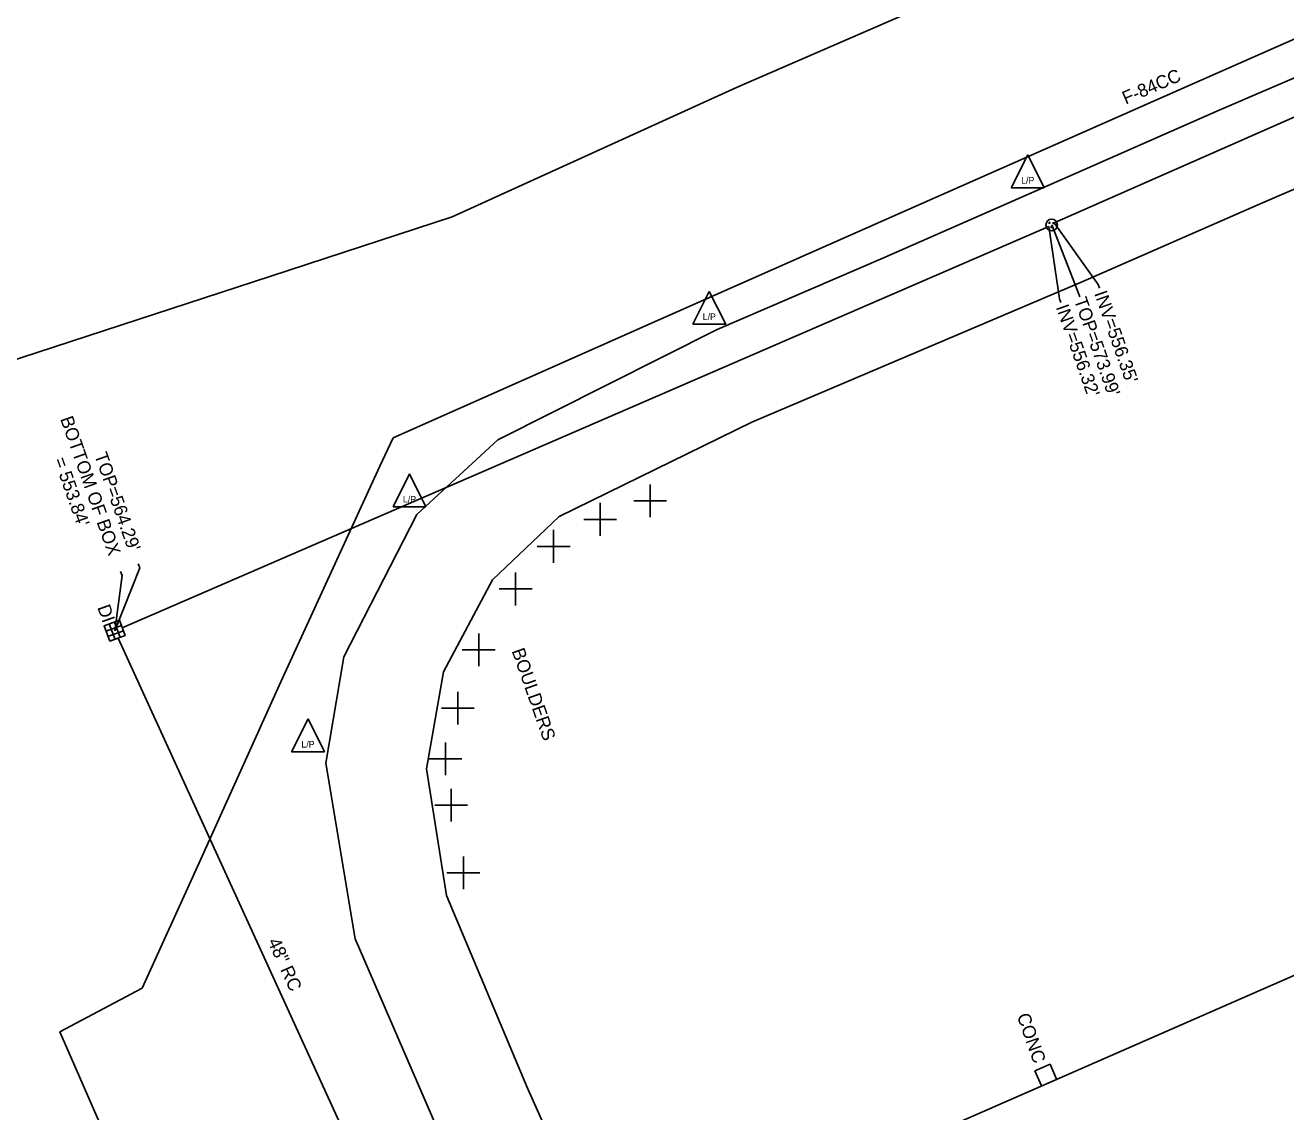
# Model space of a CAD drawing. Extents: x 2004847 to 2009016, y 1134161 to 1140101.
# Drawn here: x 2006567.2 to 2006951.1, y 1136883.1 to 1137214 of the extents above; entities that cross this region are included whole.
import ezdxf

# ---------------------------------------------------------------- set-up
doc = ezdxf.new("R2010")
doc.units = 0
for name, color, linetype in [('RD_EX_Bldg', 7, 'Continuous'), ('RD_EX_Conc', 7, 'Continuous'), ('RD_EX_DR_Inlet', 7, 'Continuous'), ('RD_EX_DR_Inlet_txCode', 7, 'Continuous'), ('RD_EX_DR_Pipe', 7, 'Continuous'), ('RD_EX_DR_Pipe_txCode', 7, 'Continuous'), ('RD_EX_DV_Prop_txCode', 7, 'Continuous'), ('RD_EX_Fence_ChLk', 7, 'Continuous'), ('RD_EX_Road', 7, 'Continuous'), ('RD_EX_UT', 7, 'Continuous'), ('RD_EX_VEG', 7, 'Continuous'), ('RD_Sketch3', 7, 'Continuous')]:
    doc.layers.add(name, color=color, linetype=linetype)

msp = doc.modelspace()

# ---------------------------------------------------------------- linework, layer by layer
at = {"layer": 'RD_EX_Bldg'}
msp.add_line((2006836.89, 1136873.58), (2007268.88, 1137062.52), dxfattribs=at)
at = {"layer": 'RD_EX_Conc'}
for p, q in [((2006874.71, 1136895.57), (2006879.28, 1136897.58)), ((2006881.29, 1136893.01), (2006879.28, 1136897.58)), ((2006876.72, 1136891), (2006874.71, 1136895.57))]:
    msp.add_line(p, q, dxfattribs=at)
at = {"layer": 'RD_EX_DR_Inlet'}
for p, q in [((2006591.85, 1137029.48), (2006596.54, 1137031.21)), ((2006592.86, 1137031.66), (2006594.59, 1137026.97)), ((2006594.45, 1137032.25), (2006596.18, 1137027.56)), ((2006592.44, 1137027.88), (2006597.13, 1137029.62))]:
    msp.add_line(p, q, dxfattribs=at)
msp.add_lwpolyline([(2006592.99, 1137026.38), (2006591.26, 1137031.07), (2006595.95, 1137032.81), (2006597.68, 1137028.12)], close=True, dxfattribs=at)
for centre, radius in [((2006879.79, 1137153.18), 1.75), ((2006879.13, 1137153.81), 0.175), ((2006880.35, 1137153.74), 0.175), ((2006879.71, 1137152.51), 0.175)]:
    msp.add_circle(centre, radius, dxfattribs=at)
at = {"layer": 'RD_EX_DR_Inlet_txCode'}
for points in [[(2006880.54, 1137153.79), (2006893.91, 1137135), (2006894.31, 1137133.89)], [(2006878.92, 1137152.67), (2006882.17, 1137130.71), (2006882.57, 1137129.57)], [(2006879.79, 1137153.18), (2006887.79, 1137132.94), (2006888.37, 1137131.32)], [(2006594.53, 1137029.55), (2006602.14, 1137048.72), (2006601.69, 1137049.99)], [(2006594.53, 1137029.55), (2006596.72, 1137046.39), (2006596.29, 1137047.6)]]:
    msp.add_lwpolyline(points, dxfattribs=at)
at = {"layer": 'RD_EX_DR_Pipe'}
for p, q in [((2007177.46, 1137284.68), (2006880.54, 1137153.79)), ((2006878.92, 1137152.67), (2006596.79, 1137030.53)), ((2006688.52, 1136824.01), (2006595.55, 1137027.33))]:
    msp.add_line(p, q, dxfattribs=at)
at = {"layer": 'RD_EX_DV_Prop_txCode'}
for p, q in [((2006757.52, 1137064.15), (2006757.52, 1137074.15)), ((2006752.52, 1137069.15), (2006762.52, 1137069.15)), ((2006742.31, 1137058.52), (2006742.31, 1137068.52)), ((2006737.31, 1137063.52), (2006747.31, 1137063.52)), ((2006728.13, 1137050.3), (2006728.13, 1137060.3)), ((2006723.13, 1137055.3), (2006733.13, 1137055.3)), ((2006716.58, 1137037.34), (2006716.58, 1137047.34)), ((2006711.58, 1137042.34), (2006721.58, 1137042.34)), ((2006705.32, 1137018.78), (2006705.32, 1137028.78)), ((2006700.32, 1137023.78), (2006710.32, 1137023.78)), ((2006698.96, 1137001.02), (2006698.96, 1137011.02)), ((2006693.96, 1137006.02), (2006703.96, 1137006.02)), ((2006695.24, 1136985.58), (2006695.24, 1136995.58)), ((2006690.24, 1136990.58), (2006700.24, 1136990.58)), ((2006696.95, 1136971.47), (2006696.95, 1136981.47)), ((2006691.95, 1136976.47), (2006701.95, 1136976.47)), ((2006700.66, 1136950.89), (2006700.66, 1136960.89)), ((2006695.66, 1136955.89), (2006705.66, 1136955.89))]:
    msp.add_line(p, q, dxfattribs=at)
at = {"layer": 'RD_EX_Fence_ChLk'}
for points in [[(2006679.24, 1137088.33), (2006760.68, 1137124.45), (2006840.06, 1137159.61), (2006918.41, 1137194.25), (2006994.49, 1137227.96), (2007067.38, 1137260.2), (2007099.31, 1137274.1), (2007109.34, 1137278.47), (2007154.43, 1137298.36), (2007228.48, 1137300.45), (2007306.83, 1137302.12), (2007383.88, 1137303.46)], [(2006679.24, 1137088.33), (2006675.23, 1137079.68), (2006645.11, 1137014.05), (2006619.7, 1136957.79), (2006602.85, 1136920.73), (2006577.74, 1136907.45), (2006595.79, 1136866.35), (2006630.95, 1136784.35), (2006655.83, 1136727.02), (2006681.52, 1136667.81), (2006702.55, 1136619.37)]]:
    msp.add_lwpolyline(points, dxfattribs=at)
at = {"layer": 'RD_EX_Road'}
for points in [[(2006775.35, 1136676.67), (2006777.94, 1136681.79), (2006766.22, 1136711.06), (2006750.72, 1136746.34), (2006732.8, 1136787.49), (2006716.56, 1136823.39), (2006692.62, 1136878.29), (2006667.71, 1136935.76), (2006658.83, 1136989.32), (2006664.28, 1137021.7), (2006686.47, 1137064.98), (2006711.13, 1137087.73), (2006777.9, 1137121.36), (2006828.33, 1137143.11), (2006876.2, 1137164.06), (2006930.82, 1137188.1), (2006975.41, 1137207.33), (2006977.78, 1137208.53)], [(2006988, 1137178.88), (2006944.02, 1137159.91), (2006889.23, 1137135.95), (2006843.16, 1137116.33), (2006788.51, 1137093.13), (2006729.84, 1137064.4), (2006709.52, 1137045.09), (2006694.58, 1137017.11), (2006689.48, 1136987.51), (2006695.48, 1136949.01), (2006720.18, 1136890.34), (2006745.77, 1136833.11), (2006758.62, 1136804.47), (2006769.4, 1136791.11), (2006781.15, 1136787.46), (2006790.88, 1136788.14), (2006807.13, 1136794.87), (2006816.23, 1136773.75), (2006817.04, 1136771.98), (2006816.65, 1136771.74), (2006829.3, 1136742.84), (2006846.1, 1136704.6)]]:
    msp.add_lwpolyline(points, dxfattribs=at)
at = {"layer": 'RD_EX_UT'}
for p, q in [((2006867.5, 1137164.49), (2006872.5, 1137174.49)), ((2006872.5, 1137174.49), (2006877.5, 1137164.49)), ((2006867.5, 1137164.49), (2006877.5, 1137164.49)), ((2006770.55, 1137122.95), (2006775.55, 1137132.95)), ((2006775.55, 1137132.95), (2006780.55, 1137122.95)), ((2006770.55, 1137122.95), (2006780.55, 1137122.95)), ((2006679.27, 1137067.38), (2006684.27, 1137077.38)), ((2006684.27, 1137077.38), (2006689.27, 1137067.38)), ((2006679.27, 1137067.38), (2006689.27, 1137067.38)), ((2006648.36, 1136992.75), (2006653.36, 1137002.75)), ((2006653.36, 1137002.75), (2006658.36, 1136992.75)), ((2006648.36, 1136992.75), (2006658.36, 1136992.75))]:
    msp.add_line(p, q, dxfattribs=at)
at = {"layer": 'RD_EX_VEG'}
msp.add_lwpolyline([(2006471.18, 1137129.79), (2006480.26, 1137120.14), (2006535.33, 1137102.81), (2006642, 1137137.54), (2006697.24, 1137155.67), (2006783.81, 1137195.08), (2006842.32, 1137220.43), (2006911.16, 1137253.85), (2006998.26, 1137289.33), (2007062.47, 1137303.6), (2007136.1, 1137311.49), (2007186.51, 1137309.69), (2007295.5, 1137306.98), (2007351.72, 1137306.99), (2007387.72, 1137305.5)], dxfattribs=at)

# ---------------------------------------------------------------- texts
at = {"layer": 'RD_EX_DR_Inlet_txCode'}
for s, p in [("TOP=573.99'", (2006886.54, 1137130.33)), ("INV=556.35'", (2006892.68, 1137132.33)), ("INV=556.32'", (2006881.01, 1137128.15)), ('BOTTOM OF BOX', (2006577.85, 1137094.13)), ("TOP=564.29'", (2006588.25, 1137083.12)), ("= 553.84'", (2006575.89, 1137081.67)), ('DI', (2006589.15, 1137036.74))]:
    msp.add_text(s, height=4, rotation=289.4494, dxfattribs=at).set_placement(p)
at = {"layer": 'RD_EX_DR_Pipe_txCode'}
msp.add_text('48" RC', height=4, rotation=294.2387, dxfattribs=at).set_placement((2006641.01, 1136934.97))
at = {"layer": 'RD_EX_UT'}
for p in [(2006870.49, 1137165.78), (2006773.54, 1137124.23), (2006682.26, 1137068.66), (2006651.35, 1136994.03)]:
    msp.add_text('L/P', height=2, dxfattribs=at).set_placement(p)
at = {"layer": 'RD_Sketch3'}
for s, rotation, p in [('F-84CC', 23.3207, (2006902.33, 1137189.8)), ('BOULDERS', 289.4494, (2006715.32, 1137023.49)), ('CONC', 289.4494, (2006869.13, 1136912.36))]:
    msp.add_text(s, height=4, rotation=rotation, dxfattribs=at).set_placement(p)

doc.saveas('drawing.dxf')
